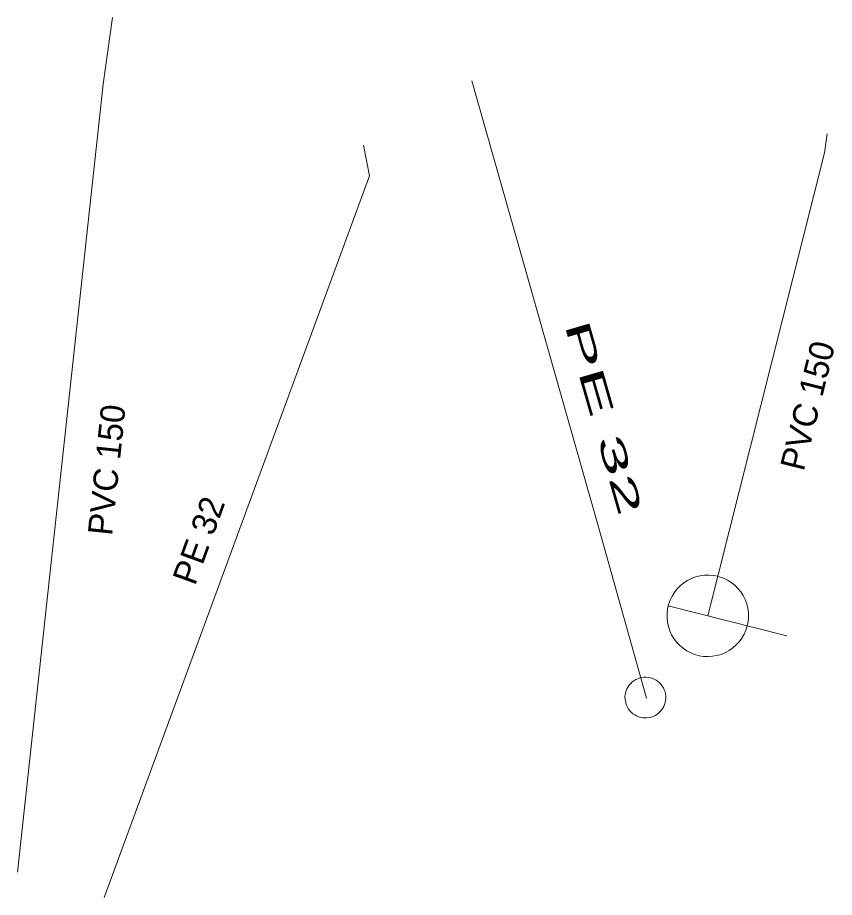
# Model space of a CAD drawing. Extents: x -809028 to -807737, y -990545 to -989489.
# Drawn here: x -808303.4 to -808283.37, y -989700.67 to -989679.11 of the extents above; entities that cross this region are included whole.
import ezdxf

# ---------------------------------------------------------------- set-up
doc = ezdxf.new("R2010")
doc.units = 0
doc.header["$LTSCALE"] = 0.32
for name, color, linetype, lineweight in [('1', 7, 'Continuous', 13), ('11', 7, 'Continuous', 13), ('13', 7, 'Continuous', 13), ('22', 7, 'Continuous', 13), ('23', 7, 'Continuous', 13)]:
    doc.layers.add(name, color=color, linetype=linetype, lineweight=lineweight)

msp = doc.modelspace()

# ---------------------------------------------------------------- linework, layer by layer
at = {"layer": '11'}
for points in [[(-808303.399, -989700.05), (-808301.302, -989680.739), (-808301.069, -989679.109)], [(-808286.48, -989693.77), (-808283.62, -989682.42), (-808283.549, -989681.96)]]:
    msp.add_lwpolyline(points, dxfattribs=at)
at = {"layer": '13'}
for points in [[(-808292.259, -989680.659), (-808289.149, -989691.62), (-808287.98, -989695.789)], [(-808294.919, -989682.239), (-808294.77, -989682.989), (-808301.28, -989700.67)]]:
    msp.add_lwpolyline(points, dxfattribs=at)
at = {"layer": '22'}
msp.add_line((-808284.54, -989694.258), (-808287.449, -989693.525), dxfattribs=at)
msp.add_lwpolyline([(-808286.235, -989692.8), (-808286.342, -989692.779), (-808286.451, -989692.77), (-808286.561, -989692.773), (-808286.669, -989692.787), (-808286.776, -989692.814), (-808286.878, -989692.852), (-808286.976, -989692.902), (-808287.067, -989692.961), (-808287.153, -989693.031), (-808287.229, -989693.108), (-808287.297, -989693.194), (-808287.355, -989693.288), (-808287.402, -989693.386), (-808287.439, -989693.49), (-808287.464, -989693.597), (-808287.476, -989693.705), (-808287.478, -989693.815), (-808287.468, -989693.924), (-808287.444, -989694.031), (-808287.41, -989694.134), (-808287.364, -989694.234), (-808287.309, -989694.328), (-808287.242, -989694.416), (-808287.167, -989694.495), (-808287.084, -989694.566), (-808286.993, -989694.627), (-808286.896, -989694.678), (-808286.794, -989694.718), (-808286.688, -989694.747), (-808286.58, -989694.764), (-808286.471, -989694.77), (-808286.362, -989694.762), (-808286.254, -989694.744), (-808286.149, -989694.714), (-808286.047, -989694.671), (-808285.952, -989694.619), (-808285.862, -989694.556), (-808285.779, -989694.484), (-808285.706, -989694.404), (-808285.641, -989694.315), (-808285.586, -989694.22), (-808285.542, -989694.12), (-808285.51, -989694.015), (-808285.489, -989693.908), (-808285.48, -989693.799), (-808285.482, -989693.69), (-808285.497, -989693.581), (-808285.524, -989693.474), (-808285.562, -989693.372), (-808285.611, -989693.274), (-808285.67, -989693.182), (-808285.739, -989693.097), (-808285.817, -989693.02), (-808285.903, -989692.953), (-808285.995, -989692.894), (-808286.095, -989692.847), (-808286.198, -989692.81)], close=True, dxfattribs=at)
at = {"layer": '23'}
for points in [[(-808287.595, -989695.49), (-808287.625, -989695.449), (-808287.661, -989695.41), (-808287.703, -989695.376), (-808287.746, -989695.347), (-808287.792, -989695.322), (-808287.84, -989695.301), (-808287.889, -989695.286), (-808287.942, -989695.277), (-808287.993, -989695.273), (-808288.045, -989695.274), (-808288.097, -989695.281), (-808288.148, -989695.293), (-808288.197, -989695.31), (-808288.245, -989695.332), (-808288.29, -989695.36), (-808288.332, -989695.391), (-808288.368, -989695.427), (-808288.403, -989695.467), (-808288.433, -989695.51), (-808288.459, -989695.556), (-808288.478, -989695.604), (-808288.494, -989695.653), (-808288.503, -989695.706), (-808288.508, -989695.757), (-808288.506, -989695.81), (-808288.499, -989695.861), (-808288.487, -989695.912), (-808288.47, -989695.961), (-808288.448, -989696.009), (-808288.421, -989696.055), (-808288.388, -989696.095), (-808288.353, -989696.134), (-808288.314, -989696.168), (-808288.269, -989696.197), (-808288.225, -989696.223), (-808288.177, -989696.243), (-808288.125, -989696.258), (-808288.074, -989696.268), (-808288.022, -989696.272)], [(-808287.867, -989696.252), (-808287.817, -989696.235), (-808287.77, -989696.213), (-808287.727, -989696.185), (-808287.684, -989696.153), (-808287.647, -989696.118), (-808287.612, -989696.077), (-808287.583, -989696.034), (-808287.558, -989695.989), (-808287.537, -989695.941), (-808287.522, -989695.891), (-808287.512, -989695.839), (-808287.508, -989695.786), (-808287.509, -989695.734), (-808287.516, -989695.683), (-808287.527, -989695.633), (-808287.546, -989695.582), (-808287.567, -989695.536), (-808287.595, -989695.49), (-808287.625, -989695.449), (-808287.661, -989695.41), (-808287.703, -989695.376), (-808287.746, -989695.347), (-808287.792, -989695.322), (-808287.84, -989695.301), (-808287.889, -989695.286), (-808287.942, -989695.277), (-808287.993, -989695.273), (-808288.045, -989695.274), (-808288.097, -989695.281), (-808288.148, -989695.293), (-808288.197, -989695.31), (-808288.245, -989695.332), (-808288.29, -989695.36), (-808288.332, -989695.391), (-808288.368, -989695.427), (-808288.403, -989695.467), (-808288.433, -989695.51), (-808288.459, -989695.556), (-808288.478, -989695.604)], [(-808288.478, -989695.604), (-808288.494, -989695.653), (-808288.503, -989695.706), (-808288.508, -989695.757), (-808288.506, -989695.81), (-808288.499, -989695.861), (-808288.487, -989695.912), (-808288.47, -989695.961), (-808288.448, -989696.009), (-808288.421, -989696.055), (-808288.388, -989696.095), (-808288.353, -989696.134), (-808288.314, -989696.168), (-808288.269, -989696.197), (-808288.225, -989696.223), (-808288.177, -989696.243), (-808288.125, -989696.258), (-808288.074, -989696.268), (-808288.022, -989696.272), (-808287.97, -989696.27), (-808287.918, -989696.264), (-808287.867, -989696.252), (-808287.817, -989696.235), (-808287.77, -989696.213), (-808287.727, -989696.185), (-808287.684, -989696.153), (-808287.647, -989696.118), (-808287.612, -989696.077), (-808287.583, -989696.034), (-808287.558, -989695.989), (-808287.537, -989695.941), (-808287.522, -989695.891), (-808287.512, -989695.839), (-808287.508, -989695.786), (-808287.509, -989695.734), (-808287.516, -989695.683), (-808287.527, -989695.633), (-808287.546, -989695.582), (-808287.567, -989695.536), (-808287.595, -989695.49)], [(-808288.022, -989696.272), (-808287.97, -989696.27), (-808287.918, -989696.264), (-808287.867, -989696.252)]]:
    msp.add_lwpolyline(points, dxfattribs=at)

# ---------------------------------------------------------------- texts
at = {"layer": '1', "width": 2.25}
msp.add_text('PE 32 ', height=0.6, rotation=286, dxfattribs=at).set_placement((-808289.997, -989686.631))
at = {"layer": '1'}
for s, rotation, p in [('PVC 150 ', 76, (-808284.128, -989690.248)), ('PVC 150 ', 84, (-808301.084, -989691.82)), ('PE 32 ', 70, (-808299.05, -989693.05))]:
    msp.add_text(s, height=0.6, rotation=rotation, dxfattribs=at).set_placement(p)

doc.saveas('drawing.dxf')
